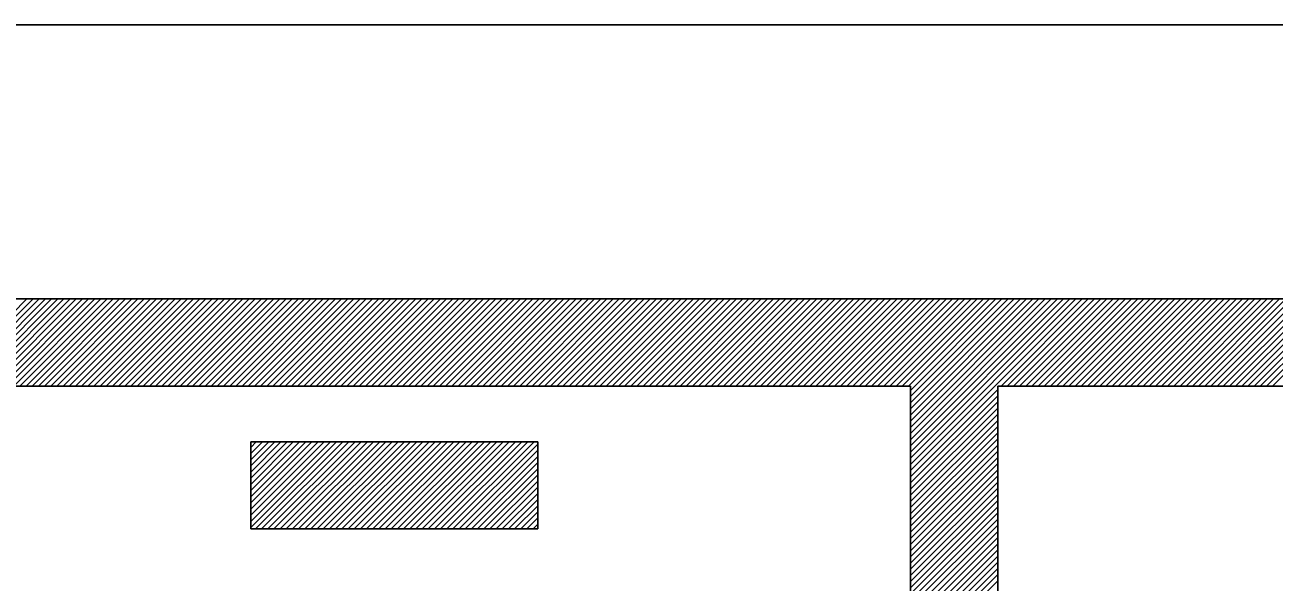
# Model space of a CAD drawing. Extents: x 519536 to 519949, y 326041 to 326519.
# Drawn here: x 519884.994 to 519887.856, y 326058.483 to 326059.76 of the extents above; entities that cross this region are included whole.
import ezdxf

# ---------------------------------------------------------------- set-up
doc = ezdxf.new("R2010")
doc.units = 0
doc.layers.add('RAMI_PLAN_####_TKST_#', color=7, linetype='Continuous')

msp = doc.modelspace()

# ---------------------------------------------------------------- linework, layer by layer
at = {"layer": 'RAMI_PLAN_####_TKST_#'}
for p, q in [((519860.7882, 326059.7601), (519948.9795, 326059.7601)), ((519890.4471, 326059.1317), (519879.363, 326059.1317)), ((519884.798, 326058.9317), (519884.998, 326059.1317)), ((519884.8121, 326058.9317), (519885.0121, 326059.1317)), ((519884.8262, 326058.9317), (519885.0262, 326059.1317)), ((519884.8404, 326058.9317), (519885.0404, 326059.1317)), ((519884.8545, 326058.9317), (519885.0545, 326059.1317)), ((519884.8687, 326058.9317), (519885.0687, 326059.1317)), ((519884.8828, 326058.9317), (519885.0828, 326059.1317)), ((519884.8969, 326058.9317), (519885.0969, 326059.1317)), ((519884.9111, 326058.9317), (519885.1111, 326059.1317)), ((519884.9252, 326058.9317), (519885.1252, 326059.1317)), ((519884.9394, 326058.9317), (519885.1394, 326059.1317)), ((519884.9535, 326058.9317), (519885.1535, 326059.1317)), ((519884.9677, 326058.9317), (519885.1677, 326059.1317)), ((519884.9818, 326058.9317), (519885.1818, 326059.1317)), ((519884.9959, 326058.9317), (519885.1959, 326059.1317)), ((519885.0101, 326058.9317), (519885.2101, 326059.1317)), ((519885.0242, 326058.9317), (519885.2242, 326059.1317)), ((519885.0384, 326058.9317), (519885.2384, 326059.1317)), ((519885.0525, 326058.9317), (519885.2525, 326059.1317)), ((519885.0667, 326058.9317), (519885.2667, 326059.1317)), ((519885.0808, 326058.9317), (519885.2808, 326059.1317)), ((519885.0949, 326058.9317), (519885.2949, 326059.1317)), ((519885.1091, 326058.9317), (519885.3091, 326059.1317)), ((519885.1232, 326058.9317), (519885.3232, 326059.1317)), ((519885.1374, 326058.9317), (519885.3374, 326059.1317)), ((519885.1515, 326058.9317), (519885.3515, 326059.1317)), ((519885.1656, 326058.9317), (519885.3656, 326059.1317)), ((519885.1798, 326058.9317), (519885.3798, 326059.1317)), ((519885.1939, 326058.9317), (519885.3939, 326059.1317)), ((519885.2081, 326058.9317), (519885.4081, 326059.1317)), ((519885.2222, 326058.9317), (519885.4222, 326059.1317)), ((519885.2364, 326058.9317), (519885.4364, 326059.1317)), ((519885.2505, 326058.9317), (519885.4505, 326059.1317)), ((519885.2646, 326058.9317), (519885.4646, 326059.1317)), ((519885.2788, 326058.9317), (519885.4788, 326059.1317)), ((519885.2929, 326058.9317), (519885.4929, 326059.1317)), ((519885.3071, 326058.9317), (519885.5071, 326059.1317)), ((519885.3212, 326058.9317), (519885.5212, 326059.1317)), ((519885.3354, 326058.9317), (519885.5354, 326059.1317)), ((519885.3495, 326058.9317), (519885.5495, 326059.1317)), ((519885.3636, 326058.9317), (519885.5636, 326059.1317)), ((519885.3778, 326058.9317), (519885.5778, 326059.1317)), ((519885.3919, 326058.9317), (519885.5919, 326059.1317)), ((519885.4061, 326058.9317), (519885.6061, 326059.1317)), ((519885.4202, 326058.9317), (519885.6202, 326059.1317)), ((519885.4343, 326058.9317), (519885.6343, 326059.1317)), ((519885.4485, 326058.9317), (519885.6485, 326059.1317)), ((519885.4626, 326058.9317), (519885.6626, 326059.1317)), ((519885.4768, 326058.9317), (519885.6768, 326059.1317)), ((519885.4909, 326058.9317), (519885.6909, 326059.1317)), ((519885.5051, 326058.9317), (519885.7051, 326059.1317)), ((519885.5192, 326058.9317), (519885.7192, 326059.1317)), ((519885.5333, 326058.9317), (519885.7333, 326059.1317)), ((519885.5475, 326058.9317), (519885.7475, 326059.1317)), ((519885.5616, 326058.9317), (519885.7616, 326059.1317)), ((519885.5758, 326058.9317), (519885.7758, 326059.1317)), ((519885.5899, 326058.9317), (519885.7899, 326059.1317)), ((519885.6041, 326058.9317), (519885.8041, 326059.1317)), ((519885.6182, 326058.9317), (519885.8182, 326059.1317)), ((519885.6323, 326058.9317), (519885.8323, 326059.1317)), ((519885.6465, 326058.9317), (519885.8465, 326059.1317)), ((519885.6606, 326058.9317), (519885.8606, 326059.1317)), ((519885.6748, 326058.9317), (519885.8748, 326059.1317)), ((519885.6889, 326058.9317), (519885.8889, 326059.1317)), ((519885.703, 326058.9317), (519885.903, 326059.1317)), ((519885.7172, 326058.9317), (519885.9172, 326059.1317)), ((519885.7313, 326058.9317), (519885.9313, 326059.1317)), ((519885.7455, 326058.9317), (519885.9455, 326059.1317)), ((519885.7596, 326058.9317), (519885.9596, 326059.1317)), ((519885.7738, 326058.9317), (519885.9738, 326059.1317)), ((519885.7879, 326058.9317), (519885.9879, 326059.1317)), ((519885.802, 326058.9317), (519886.002, 326059.1317)), ((519885.8162, 326058.9317), (519886.0162, 326059.1317)), ((519885.8303, 326058.9317), (519886.0303, 326059.1317)), ((519885.8445, 326058.9317), (519886.0445, 326059.1317)), ((519885.8586, 326058.9317), (519886.0586, 326059.1317)), ((519885.8728, 326058.9317), (519886.0728, 326059.1317)), ((519885.8869, 326058.9317), (519886.0869, 326059.1317)), ((519885.901, 326058.9317), (519886.101, 326059.1317)), ((519885.9152, 326058.9317), (519886.1152, 326059.1317)), ((519885.9293, 326058.9317), (519886.1293, 326059.1317)), ((519885.9435, 326058.9317), (519886.1435, 326059.1317)), ((519885.9576, 326058.9317), (519886.1576, 326059.1317)), ((519885.9717, 326058.9317), (519886.1717, 326059.1317)), ((519885.9859, 326058.9317), (519886.1859, 326059.1317)), ((519886, 326058.9317), (519886.2, 326059.1317)), ((519886.0142, 326058.9317), (519886.2142, 326059.1317)), ((519886.0283, 326058.9317), (519886.2283, 326059.1317)), ((519886.0425, 326058.9317), (519886.2425, 326059.1317)), ((519886.0566, 326058.9317), (519886.2566, 326059.1317)), ((519886.0707, 326058.9317), (519886.2707, 326059.1317)), ((519886.0849, 326058.9317), (519886.2849, 326059.1317)), ((519886.099, 326058.9317), (519886.299, 326059.1317)), ((519886.1132, 326058.9317), (519886.3132, 326059.1317)), ((519886.1273, 326058.9317), (519886.3273, 326059.1317)), ((519886.1415, 326058.9317), (519886.3415, 326059.1317)), ((519886.1556, 326058.9317), (519886.3556, 326059.1317)), ((519886.1697, 326058.9317), (519886.3697, 326059.1317)), ((519886.1839, 326058.9317), (519886.3839, 326059.1317)), ((519886.198, 326058.9317), (519886.398, 326059.1317)), ((519886.2122, 326058.9317), (519886.4122, 326059.1317)), ((519886.2263, 326058.9317), (519886.4263, 326059.1317)), ((519886.2404, 326058.9317), (519886.4404, 326059.1317)), ((519886.2546, 326058.9317), (519886.4546, 326059.1317)), ((519886.2687, 326058.9317), (519886.4687, 326059.1317)), ((519886.2829, 326058.9317), (519886.4829, 326059.1317)), ((519886.297, 326058.9317), (519886.497, 326059.1317)), ((519886.3112, 326058.9317), (519886.5112, 326059.1317)), ((519886.3253, 326058.9317), (519886.5253, 326059.1317)), ((519886.3394, 326058.9317), (519886.5394, 326059.1317)), ((519886.3536, 326058.9317), (519886.5536, 326059.1317)), ((519886.3677, 326058.9317), (519886.5677, 326059.1317)), ((519886.3819, 326058.9317), (519886.5819, 326059.1317)), ((519886.396, 326058.9317), (519886.596, 326059.1317)), ((519886.4102, 326058.9317), (519886.6102, 326059.1317)), ((519886.4243, 326058.9317), (519886.6243, 326059.1317)), ((519886.4384, 326058.9317), (519886.6384, 326059.1317)), ((519886.4526, 326058.9317), (519886.6526, 326059.1317)), ((519886.4667, 326058.9317), (519886.6667, 326059.1317)), ((519886.4809, 326058.9317), (519886.6809, 326059.1317)), ((519886.495, 326058.9317), (519886.695, 326059.1317)), ((519886.5091, 326058.9317), (519886.7091, 326059.1317)), ((519886.5233, 326058.9317), (519886.7233, 326059.1317)), ((519886.5374, 326058.9317), (519886.7374, 326059.1317)), ((519886.5516, 326058.9317), (519886.7516, 326059.1317)), ((519886.5657, 326058.9317), (519886.7657, 326059.1317)), ((519886.5799, 326058.9317), (519886.7799, 326059.1317)), ((519886.594, 326058.9317), (519886.794, 326059.1317)), ((519886.6081, 326058.9317), (519886.8081, 326059.1317)), ((519886.6223, 326058.9317), (519886.8223, 326059.1317)), ((519886.6364, 326058.9317), (519886.8364, 326059.1317)), ((519886.6506, 326058.9317), (519886.8506, 326059.1317)), ((519886.6647, 326058.9317), (519886.8647, 326059.1317)), ((519886.6789, 326058.9317), (519886.8789, 326059.1317)), ((519886.693, 326058.9317), (519886.893, 326059.1317)), ((519886.7071, 326058.9317), (519886.9071, 326059.1317)), ((519886.7213, 326058.9317), (519886.9213, 326059.1317)), ((519886.7354, 326058.9317), (519886.9354, 326059.1317)), ((519886.7496, 326058.9317), (519886.9496, 326059.1317)), ((519886.7637, 326058.9317), (519886.9637, 326059.1317)), ((519886.7779, 326058.9317), (519886.9779, 326059.1317)), ((519886.792, 326058.9317), (519886.992, 326059.1317)), ((519886.8061, 326058.9317), (519887.0061, 326059.1317)), ((519886.8203, 326058.9317), (519887.0203, 326059.1317)), ((519886.8344, 326058.9317), (519887.0344, 326059.1317)), ((519886.8486, 326058.9317), (519887.0486, 326059.1317)), ((519886.8627, 326058.9317), (519887.0627, 326059.1317)), ((519886.8768, 326058.9317), (519887.0768, 326059.1317)), ((519886.891, 326058.9317), (519887.091, 326059.1317)), ((519886.9051, 326058.9317), (519887.1051, 326059.1317)), ((519886.9193, 326058.9317), (519887.1193, 326059.1317)), ((519886.9334, 326058.9317), (519887.1334, 326059.1317)), ((519886.9476, 326058.9317), (519887.1476, 326059.1317)), ((519886.9617, 326058.9317), (519887.1617, 326059.1317)), ((519886.9758, 326058.9317), (519887.1758, 326059.1317)), ((519886.99, 326058.9317), (519887.19, 326059.1317)), ((519887.0041, 326058.9317), (519887.2041, 326059.1317)), ((519887.0183, 326058.9317), (519887.2183, 326059.1317)), ((519887.0228, 326058.7382), (519887.4163, 326059.1317)), ((519887.0228, 326058.7523), (519887.4021, 326059.1317)), ((519887.0228, 326058.7665), (519887.388, 326059.1317)), ((519887.0228, 326058.7806), (519887.3738, 326059.1317)), ((519887.0228, 326058.7948), (519887.3597, 326059.1317)), ((519887.0228, 326058.8089), (519887.3455, 326059.1317)), ((519887.0228, 326058.823), (519887.3314, 326059.1317)), ((519887.0228, 326058.8372), (519887.3173, 326059.1317)), ((519887.0228, 326058.8513), (519887.3031, 326059.1317)), ((519887.0228, 326058.8655), (519887.289, 326059.1317)), ((519887.0228, 326058.8796), (519887.2748, 326059.1317)), ((519887.0228, 326058.8937), (519887.2607, 326059.1317)), ((519887.0228, 326058.9079), (519887.2466, 326059.1317)), ((519887.0228, 326058.922), (519887.2324, 326059.1317)), ((519887.2304, 326058.9317), (519887.4304, 326059.1317)), ((519887.2445, 326058.9317), (519887.4445, 326059.1317)), ((519887.2587, 326058.9317), (519887.4587, 326059.1317)), ((519887.2728, 326058.9317), (519887.4728, 326059.1317)), ((519887.287, 326058.9317), (519887.487, 326059.1317)), ((519887.3011, 326058.9317), (519887.5011, 326059.1317)), ((519887.3153, 326058.9317), (519887.5153, 326059.1317)), ((519887.3294, 326058.9317), (519887.5294, 326059.1317)), ((519887.3435, 326058.9317), (519887.5435, 326059.1317)), ((519887.3577, 326058.9317), (519887.5577, 326059.1317)), ((519887.3718, 326058.9317), (519887.5718, 326059.1317)), ((519887.386, 326058.9317), (519887.586, 326059.1317)), ((519887.4001, 326058.9317), (519887.6001, 326059.1317)), ((519887.4142, 326058.9317), (519887.6142, 326059.1317)), ((519887.4284, 326058.9317), (519887.6284, 326059.1317)), ((519887.4425, 326058.9317), (519887.6425, 326059.1317)), ((519887.4567, 326058.9317), (519887.6567, 326059.1317)), ((519887.4708, 326058.9317), (519887.6708, 326059.1317)), ((519887.485, 326058.9317), (519887.685, 326059.1317)), ((519887.4991, 326058.9317), (519887.6991, 326059.1317)), ((519887.5132, 326058.9317), (519887.7132, 326059.1317)), ((519887.5274, 326058.9317), (519887.7274, 326059.1317)), ((519887.5415, 326058.9317), (519887.7415, 326059.1317)), ((519887.5557, 326058.9317), (519887.7557, 326059.1317)), ((519887.5698, 326058.9317), (519887.7698, 326059.1317)), ((519887.584, 326058.9317), (519887.784, 326059.1317)), ((519887.5981, 326058.9317), (519887.7981, 326059.1317)), ((519887.6122, 326058.9317), (519887.8122, 326059.1317)), ((519887.6264, 326058.9317), (519887.8264, 326059.1317)), ((519887.6405, 326058.9317), (519887.8405, 326059.1317)), ((519887.6547, 326058.9317), (519887.8547, 326059.1317)), ((519887.6688, 326058.9317), (519887.8688, 326059.1317)), ((519887.6829, 326058.9317), (519887.8829, 326059.1317)), ((519887.6971, 326058.9317), (519887.8971, 326059.1317)), ((519887.7112, 326058.9317), (519887.9112, 326059.1317)), ((519887.7254, 326058.9317), (519887.9254, 326059.1317)), ((519887.7395, 326058.9317), (519887.9395, 326059.1317)), ((519887.7537, 326058.9317), (519887.9537, 326059.1317)), ((519887.7678, 326058.9317), (519887.9678, 326059.1317)), ((519887.7819, 326058.9317), (519887.9819, 326059.1317)), ((519887.7961, 326058.9317), (519887.9961, 326059.1317)), ((519887.8102, 326058.9317), (519888.0102, 326059.1317)), ((519887.8244, 326058.9317), (519888.0244, 326059.1317)), ((519887.8385, 326058.9317), (519888.0385, 326059.1317)), ((519887.8527, 326058.9317), (519888.0527, 326059.1317)), ((519887.0228, 326058.9317), (519879.363, 326058.9317)), ((519887.0228, 326058.9317), (519887.0228, 326056.234)), ((519887.0228, 326058.724), (519887.2228, 326058.924)), ((519890.4471, 326058.9317), (519887.2228, 326058.9317)), ((519887.2228, 326058.9317), (519887.2228, 326056.234)), ((519887.0228, 326058.7099), (519887.2228, 326058.9099)), ((519887.0228, 326058.6958), (519887.2228, 326058.8958)), ((519887.0228, 326058.6816), (519887.2228, 326058.8816)), ((519887.0228, 326058.6675), (519887.2228, 326058.8675)), ((519887.0228, 326058.6533), (519887.2228, 326058.8533)), ((519887.0228, 326058.6392), (519887.2228, 326058.8392)), ((519885.5109, 326058.8042), (519886.1691, 326058.8042)), ((519885.5109, 326058.8042), (519885.5109, 326058.6042)), ((519885.5109, 326058.6075), (519885.7075, 326058.8042)), ((519885.5109, 326058.6217), (519885.6934, 326058.8042)), ((519885.5109, 326058.6358), (519885.6792, 326058.8042)), ((519885.5109, 326058.65), (519885.6651, 326058.8042)), ((519885.5109, 326058.6641), (519885.6509, 326058.8042)), ((519885.5109, 326058.6783), (519885.6368, 326058.8042)), ((519885.5109, 326058.6924), (519885.6227, 326058.8042)), ((519885.5109, 326058.7065), (519885.6085, 326058.8042)), ((519885.5109, 326058.7207), (519885.5944, 326058.8042)), ((519885.5109, 326058.7348), (519885.5802, 326058.8042)), ((519885.5109, 326058.749), (519885.5661, 326058.8042)), ((519885.5109, 326058.7631), (519885.552, 326058.8042)), ((519885.5109, 326058.7773), (519885.5378, 326058.8042)), ((519885.5109, 326058.7914), (519885.5237, 326058.8042)), ((519885.5217, 326058.6042), (519885.7217, 326058.8042)), ((519885.5358, 326058.6042), (519885.7358, 326058.8042)), ((519885.5499, 326058.6042), (519885.7499, 326058.8042)), ((519885.5641, 326058.6042), (519885.7641, 326058.8042)), ((519885.5782, 326058.6042), (519885.7782, 326058.8042)), ((519885.5924, 326058.6042), (519885.7924, 326058.8042)), ((519885.6065, 326058.6042), (519885.8065, 326058.8042)), ((519885.6207, 326058.6042), (519885.8207, 326058.8042)), ((519885.6348, 326058.6042), (519885.8348, 326058.8042)), ((519885.6489, 326058.6042), (519885.8489, 326058.8042)), ((519885.6631, 326058.6042), (519885.8631, 326058.8042)), ((519885.6772, 326058.6042), (519885.8772, 326058.8042)), ((519885.6914, 326058.6042), (519885.8914, 326058.8042)), ((519885.7055, 326058.6042), (519885.9055, 326058.8042)), ((519885.7196, 326058.6042), (519885.9196, 326058.8042)), ((519885.7338, 326058.6042), (519885.9338, 326058.8042)), ((519885.7479, 326058.6042), (519885.9479, 326058.8042)), ((519885.7621, 326058.6042), (519885.9621, 326058.8042)), ((519885.7762, 326058.6042), (519885.9762, 326058.8042)), ((519885.7904, 326058.6042), (519885.9904, 326058.8042)), ((519885.8045, 326058.6042), (519886.0045, 326058.8042)), ((519885.8186, 326058.6042), (519886.0186, 326058.8042)), ((519885.8328, 326058.6042), (519886.0328, 326058.8042)), ((519885.8469, 326058.6042), (519886.0469, 326058.8042)), ((519885.8611, 326058.6042), (519886.0611, 326058.8042)), ((519885.8752, 326058.6042), (519886.0752, 326058.8042)), ((519885.8894, 326058.6042), (519886.0894, 326058.8042)), ((519885.9035, 326058.6042), (519886.1035, 326058.8042)), ((519885.9176, 326058.6042), (519886.1176, 326058.8042)), ((519885.9318, 326058.6042), (519886.1318, 326058.8042)), ((519885.9459, 326058.6042), (519886.1459, 326058.8042)), ((519885.9601, 326058.6042), (519886.1601, 326058.8042)), ((519886.1691, 326058.6042), (519886.1691, 326058.8042)), ((519887.0228, 326058.625), (519887.2228, 326058.825)), ((519887.0228, 326058.6109), (519887.2228, 326058.8109)), ((519885.9742, 326058.6042), (519886.1691, 326058.7991)), ((519885.9883, 326058.6042), (519886.1691, 326058.7849)), ((519887.0228, 326058.5968), (519887.2228, 326058.7968)), ((519887.0228, 326058.5826), (519887.2228, 326058.7826)), ((519886.0025, 326058.6042), (519886.1691, 326058.7708)), ((519886.0166, 326058.6042), (519886.1691, 326058.7566)), ((519887.0228, 326058.5685), (519887.2228, 326058.7685)), ((519887.0228, 326058.5543), (519887.2228, 326058.7543)), ((519886.0308, 326058.6042), (519886.1691, 326058.7425)), ((519886.0449, 326058.6042), (519886.1691, 326058.7283)), ((519887.0228, 326058.5402), (519887.2228, 326058.7402)), ((519887.0228, 326058.5261), (519887.2228, 326058.7261)), ((519886.0591, 326058.6042), (519886.1691, 326058.7142)), ((519886.0732, 326058.6042), (519886.1691, 326058.7001)), ((519887.0228, 326058.5119), (519887.2228, 326058.7119)), ((519887.0228, 326058.4978), (519887.2228, 326058.6978)), ((519886.0873, 326058.6042), (519886.1691, 326058.6859)), ((519886.1015, 326058.6042), (519886.1691, 326058.6718)), ((519887.0228, 326058.4836), (519887.2228, 326058.6836)), ((519887.0228, 326058.4695), (519887.2228, 326058.6695)), ((519886.1156, 326058.6042), (519886.1691, 326058.6576)), ((519886.1298, 326058.6042), (519886.1691, 326058.6435)), ((519887.0228, 326058.4553), (519887.2228, 326058.6553)), ((519887.0228, 326058.4412), (519887.2228, 326058.6412)), ((519885.5109, 326058.6042), (519886.1691, 326058.6042)), ((519886.1439, 326058.6042), (519886.1691, 326058.6294)), ((519886.1581, 326058.6042), (519886.1691, 326058.6152)), ((519887.0228, 326058.4271), (519887.2228, 326058.6271)), ((519887.0228, 326058.4129), (519887.2228, 326058.6129)), ((519887.0228, 326058.3988), (519887.2228, 326058.5988)), ((519887.0228, 326058.3846), (519887.2228, 326058.5846)), ((519887.0228, 326058.3705), (519887.2228, 326058.5705)), ((519887.0228, 326058.3563), (519887.2228, 326058.5563)), ((519887.0228, 326058.3422), (519887.2228, 326058.5422)), ((519887.0228, 326058.3281), (519887.2228, 326058.5281)), ((519887.0228, 326058.3139), (519887.2228, 326058.5139)), ((519887.0228, 326058.2998), (519887.2228, 326058.4998)), ((519887.0228, 326058.2856), (519887.2228, 326058.4856))]:
    msp.add_line(p, q, dxfattribs=at)

doc.saveas('drawing.dxf')
